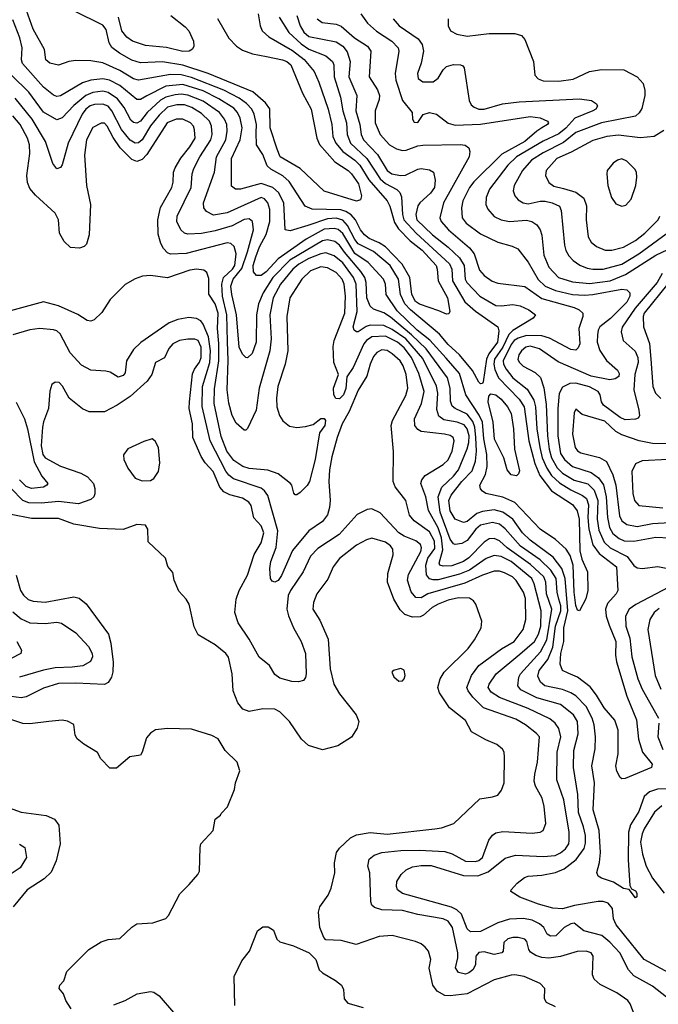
# Model space of a CAD drawing. Extents: x 997026 to 1115308, y 536381 to 619039.
# Tile 432 of 484: x 1098216 to 1101969, y 545422 to 551211. Entities that reach past the tile are written whole.
import ezdxf

# ---------------------------------------------------------------- set-up
doc = ezdxf.new("R2010")
doc.units = 0

msp = doc.modelspace()

# ---------------------------------------------------------------- linework, layer by layer
at = {"layer": '0CON20XD'}
for points in [[(1099740.8, 551225), (1099797.9, 551135), (1099869.6, 551069.6), (1099915, 551037.1), (1100015, 550997.5), (1100055, 550964.4), (1100062.7, 550945), (1100064.8, 550874.8), (1100101.4, 550755), (1100115.2, 550675), (1100135.9, 550605), (1100140.4, 550535), (1100160, 550485), (1100255.5, 550395.5), (1100335.3, 550275.3), (1100365, 550247.2), (1100432.3, 550212.3), (1100450.4, 550195), (1100459, 550169), (1100465.5, 550065), (1100474.2, 550035), (1100546.3, 549956.3), (1100742.7, 549775), (1100755.2, 549745), (1100760.2, 549675), (1100832.7, 549552.7), (1100895, 549496.9), (1101026.4, 549405), (1101032, 549382), (1101024.5, 549315), (1100973.1, 549246.9), (1100958.6, 549215), (1100939.1, 549080.9), (1100935, 549071.2), (1100925, 549070), (1100915, 549079.2), (1100877.6, 549147.6), (1100800.1, 549240.1), (1100735, 549301.6), (1100682.8, 549362.8), (1100513.3, 549505), (1100480, 549540), (1100453.7, 549595), (1100441.7, 549685), (1100392.3, 549765), (1100295, 549848.3), (1100205, 549893.1), (1100185, 549919), (1100141.7, 550001.7), (1100115, 550031.6), (1100075, 550044.6), (1100025, 550039.4), (1099908.7, 550001.3), (1099805, 549969.4), (1099776.7, 549975), (1099768.4, 550135), (1099737.4, 550195), (1099704.5, 550225), (1099635, 550248.1), (1099514.6, 550214.6), (1099484.6, 550214.6), (1099461.2, 550231.2), (1099461.7, 550395), (1099511.3, 550505), (1099523.5, 550575), (1099512.4, 550632.4), (1099496.7, 550665), (1099475, 550689.8), (1099386, 550746), (1099295, 550792.1), (1099175, 550828.9), (1099075, 550820.5), (1098963, 550763), (1098925, 550741.6), (1098905, 550742), (1098805, 550824.4), (1098744.3, 550854.3), (1098705, 550862.4), (1098635, 550854.4), (1098585, 550840), (1098455, 550762.3), (1098435, 550759.2), (1098415, 550766.9), (1098355, 550814), (1098232.5, 550952.5), (1098227.1, 550975), (1098230.2, 551045), (1098216.5, 551105), (1098175, 551210.6)], [(1099617.7, 551245), (1099629.2, 551175), (1099641.8, 551145), (1099679.7, 551109.7), (1099818.8, 551028.8), (1099887.5, 550977.5), (1099946.4, 550906.4), (1099973.9, 550843.9), (1100029.3, 550685), (1100050.3, 550595), (1100056.7, 550525), (1100073.8, 550485), (1100115.9, 550435.9), (1100184.9, 550384.9), (1100215, 550355.2), (1100268.4, 550268.4), (1100375.1, 550145.1), (1100391.9, 550115), (1100418.2, 550018.2), (1100441.7, 549981.7), (1100511.3, 549911.3), (1100580.6, 549855), (1100663, 549765), (1100670.2, 549745), (1100674.6, 549675.4), (1100729.2, 549575), (1100744, 549495), (1100738.3, 549481.7), (1100725, 549479.2), (1100678.5, 549498.5), (1100565, 549539), (1100542.4, 549555), (1100520.3, 549595), (1100507.9, 549695), (1100463.1, 549773.1), (1100366.3, 549876.3), (1100329.4, 549899.4), (1100269.1, 549925), (1100242.4, 549945), (1100219.8, 549975), (1100189.4, 550035), (1100163.2, 550063.2), (1100133.3, 550083.2), (1100103.1, 550093.1), (1099935, 550096.7), (1099894.6, 550115), (1099799.8, 550259.8), (1099762.6, 550292.6), (1099691.2, 550331.2), (1099670.7, 550350.7), (1099645, 550418.1), (1099608.4, 550475), (1099606.2, 550546.2), (1099607.2, 550595), (1099594.3, 550655), (1099580.7, 550685), (1099548.8, 550718.8), (1099505, 550749.3), (1099415.5, 550795.5), (1099225, 550871.8), (1099165, 550887.2), (1099101.3, 550888.7), (1098915, 550854.7), (1098885, 550863.1), (1098805, 550912.5), (1098705, 550956.9), (1098635, 550968.2), (1098545, 550970), (1098505.5, 550964.5), (1098445, 550943.3), (1098393.3, 550955), (1098370, 550975), (1098362.5, 551035), (1098295.7, 551155.7), (1098255.7, 551265.7)], [(1099378, 551218), (1099445, 551102.9), (1099490.6, 551055), (1099525, 551031.8), (1099585, 551010), (1099665.8, 550994.2), (1099760.6, 550975), (1099786.5, 550965), (1099809.6, 550945), (1099878.6, 550778.6), (1099928.2, 550685), (1099963, 550515), (1099977.9, 550477.9), (1100068.2, 550375), (1100145.4, 550325), (1100166, 550305), (1100206.2, 550245), (1100224.5, 550175.5), (1100218.9, 550151.1), (1100195, 550144.5), (1100005, 550202.5), (1099863.6, 550335), (1099746.4, 550405), (1099728.8, 550448.8), (1099688.8, 550575), (1099686.1, 550686.1), (1099661.1, 550721.1), (1099586.2, 550786.1), (1099324.6, 550894.6), (1099175, 550944.3), (1099055, 550962.3), (1098925, 550957.4), (1098875, 550972.6), (1098803, 551013), (1098757.4, 551047.4), (1098742.5, 551075), (1098725, 551153.1), (1098705, 551178.2), (1098535, 551263.6)], [(1099103.5, 551235), (1099188.5, 551168.5), (1099210, 551145), (1099236.9, 551085), (1099240, 551055), (1099232.1, 551037.9), (1099211.2, 551025), (1099175, 551023.3), (1099078, 551048), (1098955, 551058.2), (1098878.1, 551085), (1098845, 551108.8), (1098815.4, 551145), (1098796.9, 551225)], [(1099964.5, 551215), (1099993.9, 551193.9), (1100075, 551183.8), (1100105, 551173.6), (1100183.1, 551103.1), (1100260.5, 551055), (1100279.6, 551025), (1100274, 550936), (1100270, 550875), (1100318.8, 550798.8), (1100329.6, 550765), (1100327.7, 550742.3), (1100305.4, 550675), (1100305.6, 550604.4), (1100335.3, 550535.3), (1100388.5, 550475), (1100430.6, 550450.6), (1100465, 550442.5), (1100486.4, 550443.6), (1100555, 550468.5), (1100585, 550473.2), (1100807, 550477), (1100833.2, 550473.2), (1100855, 550457.5), (1100860.8, 550435), (1100857.8, 550405), (1100705.9, 550135), (1100685.3, 550045), (1100693.3, 550025), (1100735.6, 549975.6), (1100860.1, 549870.1), (1100887.8, 549835), (1100917.5, 549737.5), (1100945, 549707.1), (1100992.9, 549672.9), (1101025, 549662.7), (1101185, 549642.4), (1101285, 549572.6), (1101475, 549519.1), (1101504.8, 549504.8), (1101524.6, 549485), (1101525.3, 549465), (1101502.1, 549395), (1101507.8, 549305), (1101498.9, 549281.1), (1101485, 549268.8), (1101455, 549270.9), (1101329.3, 549339.3), (1101285, 549352.3), (1101195, 549353.2), (1101145, 549338), (1101122.7, 549325), (1101105, 549302), (1101058.2, 549205), (1101060.2, 549185), (1101075, 549156.7), (1101115, 549104.8), (1101199, 549039), (1101236.6, 548975), (1101247, 548935), (1101254.8, 548805.2), (1101271.9, 548695), (1101287.4, 548635), (1101313.4, 548573.4), (1101342, 548532), (1101388.7, 548488.7), (1101455, 548446.6), (1101523.7, 548413.7), (1101546.2, 548395), (1101558.5, 548358.5), (1101555.7, 548284.3), (1101561.1, 548215), (1101584.4, 548124.4), (1101621.9, 548071.9), (1101722.7, 547995), (1101731.9, 547855), (1101721.1, 547835), (1101671, 547779), (1101658.1, 547745), (1101662.6, 547705), (1101681, 547651), (1101719, 547555), (1101716.7, 547475), (1101722.8, 547435), (1101784.8, 547234.8), (1101841.1, 547095), (1101852, 546982), (1101876.9, 546905), (1101932, 546835), (1101928.8, 546815), (1101775, 546750), (1101755, 546748.8), (1101745.8, 546755.8), (1101725, 546792.5), (1101720, 546825), (1101733.1, 546895), (1101733.1, 547035), (1101713, 547093), (1101650.3, 547165), (1101605, 547240.8), (1101568.3, 547288.3), (1101494.8, 547344.8), (1101438.5, 547368.5), (1101405, 547385.7), (1101392.6, 547422.6), (1101397.1, 547485), (1101413.8, 547555), (1101414.2, 547635), (1101437.8, 547735), (1101422.3, 547925), (1101401.4, 547985), (1101350.3, 548050.3), (1101215, 548151.9), (1101170.9, 548195), (1101114, 548274), (1101055, 548316), (1101005, 548328.9), (1100935, 548319.4), (1100902.8, 548307.2), (1100845, 548261.4), (1100825, 548255.3), (1100775, 548273.8), (1100745, 548324.4), (1100737.5, 548385), (1100751, 548415), (1100815, 548496.2), (1100875, 548558.9), (1100894, 548615), (1100899.6, 548675), (1100897.1, 548755), (1100890.1, 548815), (1100879.2, 548849.2), (1100845, 548892.4), (1100775, 548924.2), (1100758.3, 548938.3), (1100748.2, 548968.2), (1100746.7, 549045), (1100729.5, 549105), (1100603.8, 549275), (1100518.4, 549358.4), (1100395, 549462.1), (1100355, 549488.3), (1100295, 549509.4), (1100275, 549526.1), (1100255.7, 549575.7), (1100252.2, 549665), (1100243.5, 549695), (1100220.7, 549730.7), (1100124, 549845), (1100095, 549885.7), (1100067.5, 549907.5), (1100025, 549915.6), (1099995, 549910.2), (1099803.8, 549796.2), (1099702.7, 549695), (1099646, 549605), (1099620.2, 549539.8), (1099608.4, 549475), (1099606.6, 549315), (1099581.7, 549248.3), (1099555, 549222.2), (1099545, 549224.4), (1099525.2, 549245.2), (1099505.5, 549285.5), (1099490.3, 549475), (1099463.1, 549595), (1099457.8, 549645), (1099469.7, 549685), (1099522.4, 549747.6), (1099555, 549846.5), (1099589.7, 549975), (1099583.4, 550023.4), (1099565, 550039.6), (1099535, 550035.3), (1099465, 549999.8), (1099365, 549969.8), (1099285, 549953.3), (1099205, 549949.3), (1099185, 549955.4), (1099162.1, 549975), (1099140.3, 550025), (1099141.9, 550055), (1099224.2, 550225), (1099230.5, 550305), (1099238.9, 550335), (1099275.3, 550405), (1099339.6, 550505), (1099346.2, 550536.2), (1099343.4, 550585), (1099330.5, 550615), (1099285, 550660), (1099228.2, 550695), (1099185, 550709.8), (1099139.5, 550710.5), (1099085, 550696.2), (1099035, 550648.6)], [(1099844.8, 551235), (1099864, 551175), (1099885, 551138.1), (1099915, 551112.1), (1100075, 551080), (1100114.5, 551054.5), (1100141, 551021), (1100158.4, 550965), (1100151, 550875), (1100197.1, 550765), (1100191.9, 550675), (1100214.8, 550595), (1100223.4, 550535), (1100236.2, 550505), (1100318.8, 550418.8), (1100374.7, 550325), (1100403.6, 550305), (1100454.2, 550294.2), (1100484.1, 550295.9), (1100555, 550331.8), (1100575, 550335.3), (1100625, 550328.8), (1100646.9, 550315), (1100658.2, 550268.2), (1100653.1, 550225), (1100629.9, 550190.1), (1100567.7, 550135), (1100555, 550116.7), (1100544.3, 550065), (1100550.7, 550035), (1100641.9, 549945), (1100733.9, 549873.9), (1100800.7, 549810.7), (1100827.6, 549765), (1100834.7, 549685.2), (1100842.9, 549665), (1100920, 549585), (1101015, 549531.2), (1101045, 549528.6), (1101115, 549536.7), (1101158.1, 549528.1), (1101207.5, 549505), (1101246.7, 549475), (1101234.3, 549455.7), (1101115, 549383.4), (1101090.2, 549359.8), (1101054.7, 549284.7), (1101006.8, 549215), (1101001.9, 549185), (1101007.9, 549155), (1101029.8, 549105), (1101150.4, 548980.4), (1101180.8, 548935), (1101207.3, 548735), (1101242.5, 548602.5), (1101271.8, 548531.8), (1101341.9, 548441.9), (1101465, 548360.6), (1101493.1, 548323.1), (1101503.4, 548275), (1101507.6, 548087.6), (1101519.2, 548039.2), (1101552.9, 547965), (1101555.6, 547855), (1101543, 547807), (1101505, 547736.2), (1101495, 547738.8), (1101485, 547766.7), (1101474.5, 547845.5), (1101468.8, 548005), (1101451.5, 548061.5), (1101428.2, 548098.2), (1101365.2, 548155.2), (1101273.8, 548215), (1101125, 548371.9), (1101055, 548403.8), (1100955.9, 548425.9), (1100935, 548438.1), (1100923.3, 548453.3), (1100920, 548475), (1100953.6, 548536.4), (1100963.1, 548585), (1100961.5, 548655), (1100943.6, 548746.4), (1100936.3, 548845), (1100916.8, 548885), (1100837.8, 549005), (1100800.1, 549130.1), (1100721.6, 549221.6)], [(1100221.5, 551245), (1100259.3, 551189.3), (1100312.4, 551142.4), (1100403.2, 551085), (1100440.4, 551045), (1100444.6, 551025), (1100422.7, 550895), (1100425.9, 550855), (1100466.4, 550735), (1100523.3, 550665), (1100523.8, 550625), (1100535, 550608.8), (1100555, 550606.2), (1100587.5, 550652.5), (1100625, 550665.8), (1100665.4, 550655.4), (1100735, 550602.7), (1100775, 550590.6), (1100925, 550596.1), (1101215, 550642.4), (1101275, 550634), (1101317.5, 550615), (1101323.1, 550605), (1101318.1, 550595), (1101285, 550574.2), (1101254.5, 550555.5), (1101184.7, 550495), (1101050.2, 550419.8), (1100885, 550257.5), (1100860.3, 550225), (1100820.5, 550145), (1100811.8, 550105), (1100816, 550045), (1100839.6, 550015), (1100925, 549951.3), (1101025, 549902.1), (1101110.2, 549880.2), (1101142.8, 549862.8), (1101205, 549785.6), (1101262.5, 549682.5), (1101304.6, 549644.6), (1101365, 549619), (1101465, 549595.9), (1101535, 549591), (1101585.2, 549594.8), (1101755, 549626.7), (1101785, 549622), (1101801.1, 549605), (1101801.1, 549585), (1101785, 549550.6), (1101688.8, 549455), (1101626.2, 549405), (1101615.3, 549385), (1101611.2, 549358.8), (1101609.2, 549315), (1101625.6, 549265.6), (1101665, 549206.7), (1101729.8, 549149.8), (1101739.4, 549130.6), (1101737.3, 549112.7), (1101715, 549098.9), (1101685, 549094.3), (1101575, 549115.2), (1101380.3, 549200.3), (1101270.6, 549275), (1101215, 549290.8), (1101190, 549285), (1101165.4, 549265), (1101149.3, 549240.7), (1101144, 549214), (1101152.9, 549195), (1101175, 549174), (1101245.9, 549135.9), (1101276.6, 549106.6), (1101296.8, 549046.8), (1101309.5, 548949.5), (1101317.1, 548765), (1101327.8, 548685), (1101341.8, 548635), (1101375, 548576.2), (1101405, 548545.2), (1101475, 548504.2), (1101555, 548482), (1101592.3, 548445), (1101613.1, 548385), (1101610.1, 548275), (1101619.3, 548209.3), (1101649.9, 548139.9), (1101685.9, 548105.9), (1101785.7, 548055.7), (1101825, 548002.8), (1101845, 547987.6), (1101875, 547985.2), (1101966, 547996), (1102065, 547977.3)], [(1100410.5, 551215), (1100446.7, 551175), (1100557.6, 551097.6), (1100582.1, 551065), (1100588.8, 551025), (1100574.7, 550955.3), (1100553.9, 550895), (1100557.5, 550865), (1100585, 550845.4), (1100645, 550846.3), (1100675, 550867.3), (1100704.8, 550915.2), (1100725, 550934.7), (1100765, 550947.5), (1100805.6, 550945.6), (1100819.7, 550939.7), (1100827.5, 550927.5), (1100857.5, 550735), (1100869.7, 550709.7), (1100886.4, 550696.4), (1100915, 550684.6), (1100945, 550684.7), (1101054.1, 550715.9), (1101151.7, 550728.3), (1101505.3, 550745.3), (1101576.7, 550735), (1101605.7, 550715.7), (1101611.7, 550701.7), (1101602.5, 550685), (1101584.3, 550675), (1101478.3, 550631.7), (1101425, 550572.8), (1101385, 550540.5), (1101292.9, 550497.1), (1101135.8, 550405), (1101085.4, 550354.6), (1100976, 550215), (1100957.3, 550165), (1100954.6, 550125), (1100967, 550097), (1101005, 550053.3), (1101045, 550033.9), (1101095, 550025.3), (1101195, 550031.4), (1101224.8, 550024.8), (1101255.6, 550005), (1101275.3, 549975), (1101283.7, 549943.7), (1101295.7, 549825.7), (1101325.9, 549755), (1101382.5, 549695), (1101465, 549669), (1101565, 549659.5), (1101686.5, 549675), (1101777, 549713), (1101955, 549826.9), (1102025, 549859.2)], [(1100733.1, 551215), (1100734.5, 551174.5), (1100748, 551145), (1100785, 551125.5), (1100845, 551114.6), (1100975, 551130.5), (1101125, 551130), (1101165, 551118), (1101184.4, 551094.4), (1101235.6, 550965.6), (1101242.5, 550885), (1101262.6, 550862.6), (1101291.5, 550851.5), (1101385, 550848.9), (1101469.5, 550860.5), (1101564.6, 550905.4), (1101635, 550918.5), (1101766.1, 550916.1), (1101844, 550875), (1101880, 550835), (1101890.5, 550795), (1101890, 550765), (1101871.5, 550688.5), (1101857, 550663), (1101835, 550644.4), (1101634.8, 550605.2), (1101485, 550548), (1101411.7, 550488.3), (1101292, 550428), (1101224.6, 550385), (1101171.8, 550325), (1101121.2, 550235), (1101116.5, 550205), (1101125, 550176), (1101145, 550151.9), (1101175, 550133.1), (1101205, 550127.3), (1101275, 550143.1), (1101305, 550143.6), (1101346, 550135), (1101388.6, 550115), (1101398.6, 550088.6), (1101417.1, 549885), (1101425, 549854), (1101442.6, 549822.6), (1101467.8, 549795), (1101508.2, 549768.2), (1101550.1, 549750.1), (1101585, 549743.4), (1101645, 549743.9), (1101755, 549774), (1101853.7, 549835), (1102045, 549974.2)], [(1100721.6, 549221.6), (1100626.7, 549326.7), (1100551.6, 549385), (1100435, 549499.6), (1100369.2, 549595), (1100365, 549656.7), (1100354.6, 549685), (1100263, 549783), (1100185, 549835.9), (1100115, 549953.5), (1100087.5, 549977.4), (1100065, 549983.3), (1100005, 549978.9), (1099898.8, 549921.2), (1099735.9, 549804.1), (1099665, 549729.3), (1099635, 549706.5), (1099607, 549707), (1099589.3, 549729.3), (1099588.8, 549765), (1099603.4, 549816.6), (1099625, 549875.4), (1099665, 549948.2), (1099685.5, 550025), (1099686.8, 550095), (1099675.2, 550135), (1099655, 550158.3), (1099635, 550164.8), (1099435, 550075.7), (1099355, 550060.8), (1099313.1, 550083.1), (1099297.8, 550105), (1099296.9, 550135), (1099360, 550315), (1099373, 550405), (1099426.9, 550505), (1099434.8, 550555), (1099433.5, 550595), (1099420, 550625), (1099389.7, 550665), (1099295, 550731), (1099205, 550766.3), (1099165, 550772.5), (1099129.6, 550769.6), (1099075, 550756.1), (1099043.2, 550736.8), (1098964.9, 550665.1), (1098925, 550614.7), (1098905, 550601.8), (1098885, 550605.4), (1098870, 550620), (1098830.4, 550695), (1098790.8, 550745), (1098735, 550783.3), (1098705, 550790.5), (1098645, 550782), (1098604.6, 550765.4), (1098533.6, 550706.4), (1098465, 550634.6), (1098435, 550621.3), (1098355, 550668), (1098270, 550785), (1098167.6, 550885)], [(1099035, 550648.6), (1098984, 550586), (1098935, 550504.7), (1098915, 550486.7), (1098895, 550484.3), (1098865, 550502.7), (1098814, 550565), (1098757.7, 550675), (1098735, 550701.6), (1098705, 550714), (1098655, 550712), (1098631.1, 550705), (1098604.8, 550685), (1098583.6, 550655), (1098500.8, 550485), (1098465, 550356.7), (1098455, 550341.2), (1098435, 550334), (1098411.4, 550365), (1098368.5, 550495), (1098289.8, 550625), (1098188.5, 550748.5)], [(1100828.4, 548828.4), (1100787.5, 548845), (1100708.4, 548858.4), (1100680.1, 548880.1), (1100668.3, 548918.3), (1100674, 549015), (1100665.7, 549055.7), (1100585, 549218.9), (1100485, 549334.9), (1100405, 549390.1), (1100355, 549413.1), (1100274.8, 549415.2), (1100252.8, 549407.2), (1100205, 549375.3), (1100194.8, 549374.8), (1100181.1, 549385), (1100175.8, 549405), (1100199, 549495), (1100193.5, 549655), (1100178.2, 549695), (1100115, 549780.7), (1100065, 549823.2), (1100015, 549839.8), (1099985, 549834.8), (1099915, 549807.1), (1099855.9, 549774.1), (1099821.9, 549745), (1099748.7, 549655), (1099705.6, 549575), (1099686.1, 549475), (1099693.1, 549335), (1099686.1, 549265), (1099623.8, 549045), (1099605.3, 548914.7), (1099555, 548807.5), (1099545, 548797.5), (1099535, 548797.5), (1099488.7, 548838.7), (1099465, 548884), (1099445, 548956.2), (1099434.8, 549035), (1099442, 549208), (1099438.2, 549318.2), (1099432.6, 549475), (1099407.7, 549585), (1099403.4, 549655), (1099414.5, 549695.5), (1099467.6, 549745), (1099480.4, 549765), (1099487.7, 549835), (1099476.8, 549876.8), (1099457.1, 549895), (1099435, 549898.2), (1099195, 549836.6), (1099102.8, 549832.8), (1099085, 549840), (1099061.5, 549865), (1099045.5, 549895), (1099029.5, 549949.5), (1099028.2, 550035), (1099042.6, 550107.4), (1099110.4, 550225), (1099118, 550255), (1099120.3, 550315), (1099129.2, 550340.8), (1099163.5, 550396.5), (1099216.5, 550463.5), (1099246.5, 550515), (1099244.1, 550564.1), (1099236.8, 550585), (1099219.6, 550605), (1099175, 550625.8), (1099135, 550626.7), (1099083.4, 550605), (1098962.3, 550417.7), (1098935, 550388.8), (1098905, 550377.1), (1098875, 550387.9), (1098807, 550457), (1098765, 550517.5), (1098730.5, 550585), (1098715, 550601.8), (1098695, 550603.1), (1098645, 550577.5), (1098608.4, 550505), (1098596.7, 550415), (1098609.1, 550235), (1098631.8, 550125), (1098623.6, 549945), (1098608.7, 549891.3), (1098595, 549877.5), (1098567.5, 549867.5), (1098515, 549871.9), (1098477.6, 549907.6), (1098450.9, 549955), (1098443.8, 550035), (1098425, 550072.9), (1098308.9, 550178.9), (1098275, 550219.2), (1098262.7, 550252.7), (1098258.4, 550295), (1098275.2, 550424.8), (1098273.4, 550475), (1098262.5, 550515), (1098219.3, 550595), (1098175.1, 550645.1)], [(1102000.5, 550559.5), (1101945.3, 550524.7), (1101862.9, 550517.1), (1101735, 550531.2), (1101666.2, 550525), (1101585, 550501.4), (1101457.7, 550432.3), (1101372.9, 550395), (1101309.2, 550325), (1101305.5, 550295), (1101325, 550254.4), (1101355, 550232.7), (1101411.9, 550218.1), (1101485, 550197.5), (1101532, 550162), (1101546.5, 550116.5), (1101544.6, 550035), (1101556.9, 549935), (1101575, 549903.1), (1101605, 549876.5), (1101656, 549856), (1101695, 549856), (1101765, 549873.5), (1101835, 549912.9), (1101890, 549955), (1101968.2, 550035), (1101978.5, 550055)], [(1101755, 550114.4), (1101778.9, 550121.1), (1101808.6, 550155), (1101837.1, 550235), (1101842.5, 550285), (1101840.8, 550315), (1101831.3, 550331.3), (1101785, 550378.6), (1101755, 550391.9), (1101730, 550385), (1101703.4, 550366.6), (1101669.2, 550325), (1101665.7, 550305), (1101672.2, 550235), (1101693.1, 550165), (1101718.9, 550128.9), (1101755, 550114.4)], [(1100560.9, 549130.9), (1100519.4, 549225), (1100475, 549281.2), (1100437, 549315), (1100365, 549350.6), (1100285, 549345.5), (1100255, 549325.2), (1100239.2, 549305), (1100175, 549165.8), (1100138.3, 549111.7), (1100132.6, 549042.6), (1100118.9, 549005), (1100095, 548981.5), (1100073.3, 548983.3), (1100062.8, 549005), (1100061, 549045), (1100090, 549125), (1100062.5, 549195), (1100058.9, 549288.9), (1100065, 549325.7), (1100127.6, 549485), (1100130.2, 549585), (1100123, 549655), (1100110.5, 549685), (1100075, 549724.7), (1100025, 549752.4), (1099985, 549757.3), (1099924.5, 549735), (1099875, 549684.6), (1099803.4, 549575), (1099786.7, 549465), (1099792.2, 549265), (1099775.5, 549185.5), (1099734, 549055), (1099725.3, 548985), (1099726.8, 548935), (1099743, 548883), (1099762.2, 548852.2), (1099801.9, 548821.9), (1099845, 548812.7), (1099895, 548819.2), (1099939.8, 548830.2), (1099985, 548865.4), (1100005, 548865.6), (1100012.5, 548855), (1100009.6, 548825), (1099978, 548782), (1099952.7, 548625), (1099918.5, 548495), (1099905, 548472), (1099865, 548431.2), (1099845, 548416.7), (1099835, 548417.5), (1099826.4, 548426.4), (1099816, 548475), (1099808, 548485), (1099735, 548540), (1099675, 548562.9), (1099565, 548573.2), (1099528.1, 548585), (1099475, 548620.3), (1099434.1, 548675), (1099400.9, 548760.9), (1099358.3, 548955), (1099361.5, 549041.5), (1099386.4, 549205), (1099386.6, 549306.6), (1099378, 549395), (1099383.1, 549485), (1099365, 549540.4), (1099327.5, 549597.5), (1099328.3, 549688.3), (1099316.2, 549725), (1099298.9, 549738.9), (1099255, 549743.6), (1099215, 549738.5), (1099085, 549692.2), (1098985, 549707.5), (1098937, 549703), (1098895, 549688), (1098835, 549654), (1098748, 549565), (1098699.7, 549490.3), (1098654.1, 549445.9), (1098635, 549438.8), (1098612.3, 549442.3), (1098558, 549478), (1098445, 549528.1), (1098355, 549552.5), (1098161.5, 549498.5)], [(1101991.1, 549718.9), (1101961.9, 549665), (1101833.3, 549515), (1101756.5, 549403.5), (1101750.4, 549375), (1101762.5, 549325), (1101832.9, 549262.9), (1101849.3, 549225), (1101850.9, 549195), (1101831.6, 549125), (1101824.8, 549035), (1101855.5, 548915), (1101857.5, 548882.5), (1101851.2, 548868.8), (1101835, 548861.4), (1101775, 548859.1), (1101745, 548871.6), (1101647.1, 548945), (1101634.6, 548965), (1101626.9, 549005), (1101615.4, 549025), (1101565, 549052.5), (1101485, 549073.7), (1101448.7, 549071.3), (1101405, 549049.6), (1101386.5, 549013.5), (1101378.7, 548925), (1101377.8, 548765), (1101395, 548660), (1101417.9, 548625), (1101465, 548583.5), (1101575, 548549), (1101617.7, 548517.7), (1101646.7, 548476.7), (1101662.9, 548405), (1101670.3, 548285), (1101682.5, 548225), (1101700.9, 548190.9), (1101739.9, 548159.9), (1101768, 548148), (1101825, 548145.6), (1101955, 548169.4), (1102034.8, 548164.8)], [(1102025, 549658.1), (1101886.3, 549485), (1101880.8, 549465), (1101881.2, 549405), (1101917.7, 549307.7), (1101925.7, 549214.3)], [(1102045, 545443.1), (1101935, 545530), (1101825, 545589.7), (1101792.9, 545625), (1101743.2, 545725), (1101685, 545786.9), (1101636.4, 545826.4), (1101530.8, 545855), (1101475, 545900), (1101455, 545896.5), (1101416.7, 545875), (1101367.5, 545825), (1101335, 545822.5), (1101316.2, 545835), (1101295.8, 545875), (1101270.6, 545895), (1101226.8, 545916.8), (1101177, 545927), (1101095, 545923.8), (1101025, 545901.9), (1100925, 545850), (1100865, 545849.5), (1100845, 545867.1), (1100811.9, 545951.9), (1100785, 545978.1), (1100753, 545993), (1100465, 546074.1), (1100437.1, 546095), (1100430, 546115), (1100432.5, 546145), (1100457.1, 546185), (1100486.9, 546213.1), (1100525, 546230.4), (1100575, 546238.9), (1100635, 546238.1), (1100825, 546180.2), (1100908.3, 546178.3), (1100968.9, 546201.1), (1101068.1, 546281.9), (1101130.2, 546299.8), (1101295, 546291.8), (1101363.2, 546296.8), (1101395, 546312.2), (1101423.8, 546336.2), (1101442.9, 546365), (1101445.8, 546385), (1101444.7, 546435), (1101413.5, 546625), (1101372, 546742), (1101374.3, 546905.7), (1101395.3, 546995), (1101383.8, 547043.8), (1101362.9, 547075), (1101331.6, 547101.6), (1101205, 547161.4), (1101035, 547225.3), (1100987.5, 547257.5), (1100968.8, 547285), (1100974.6, 547305), (1101016.2, 547365), (1101155, 547480), (1101242, 547555), (1101265, 547597.5), (1101279.2, 547645), (1101281.1, 547735), (1101239.5, 547895), (1101224.8, 547925), (1101105, 548025.9), (1101045, 548054.1), (1101005, 548061.2), (1100957.7, 548042.3), (1100859.4, 547975), (1100801, 547951), (1100675, 547918), (1100645, 547916.9), (1100625, 547923.2), (1100607.4, 547947.4), (1100602.2, 548005), (1100615.3, 548044.7), (1100655, 548102.5), (1100654.3, 548145), (1100625, 548200.8), (1100533.5, 548265), (1100507.3, 548297.3), (1100485.5, 548385), (1100423.3, 548465), (1100411.1, 548495), (1100413, 548673), (1100399.5, 548825), (1100407.5, 548855), (1100485, 549001.4), (1100496.8, 549045), (1100487.3, 549125), (1100470.5, 549175), (1100451.8, 549205), (1100405, 549246.7), (1100375, 549266.7), (1100345, 549270.8), (1100315.3, 549254.7), (1100295, 549231.4), (1100275.3, 549185), (1100256.6, 549115), (1100205, 549032.5), (1100152, 548908), (1100110.6, 548835), (1100081.2, 548755), (1100051.2, 548641.2), (1100035.9, 548565), (1100033.3, 548495), (1100040, 548385), (1100036.8, 548343.2), (1100025, 548299.2), (1099995, 548260.4), (1099914.5, 548205.5), (1099819.5, 548090.5), (1099755, 547943.1), (1099735, 547914.6), (1099715, 547904.5), (1099700.4, 547910.4), (1099690.5, 547925), (1099685.3, 547985), (1099691.6, 548025), (1099722.5, 548107.5), (1099732.8, 548205), (1099674.3, 548414.3), (1099655, 548441.8), (1099635, 548455.8), (1099472, 548512), (1099445, 548532.6), (1099427, 548557), (1099335.6, 548735), (1099287.7, 548937.7), (1099290.2, 549055), (1099333, 549195), (1099337.4, 549265), (1099325.6, 549345.6), (1099295, 549420.6), (1099280.8, 549440.8), (1099255, 549454.5), (1099210.7, 549459.3), (1099145, 549449.2), (1099095, 549428), (1098927.4, 549312.6), (1098885, 549271.9), (1098844.6, 549205.4), (1098835.6, 549135), (1098825, 549120), (1098795, 549110), (1098748.2, 549138.2), (1098722.5, 549145), (1098635, 549150), (1098579.9, 549179.9), (1098512.1, 549252.1), (1098453.9, 549363.9), (1098435, 549381.2), (1098415, 549388.2), (1098335, 549396), (1098275, 549387.9), (1098175, 549358.5)], [(1101842, 545325), (1101804.3, 545425), (1101790, 545445), (1101725, 545490.6), (1101628.3, 545538.3), (1101591.2, 545571.2), (1101582, 545595), (1101586.5, 545705), (1101574.3, 545725), (1101545, 545734.6), (1101492.1, 545732.1), (1101395, 545703.8), (1101325, 545694.7), (1101285, 545697.2), (1101249.2, 545709.2), (1101218.3, 545728.3), (1101208.1, 545745), (1101197.3, 545792.7), (1101185, 545805.5), (1101145, 545815.4), (1101115, 545816.2), (1101085, 545806.5), (1101062, 545785), (1101058, 545735), (1101048.8, 545725), (1101005, 545715.6), (1100945, 545730), (1100915, 545726.8), (1100897.3, 545705), (1100895.4, 545655), (1100879.1, 545625), (1100855, 545606.7), (1100835, 545600), (1100795, 545609.5), (1100776.4, 545636.4), (1100790.9, 545695), (1100791.6, 545725), (1100760.4, 545875), (1100735, 545911.2), (1100704, 545925), (1100555, 545950.8), (1100465, 545974.7), (1100345, 545978.8), (1100301.9, 545991.9), (1100285.5, 546005.5), (1100280, 546025), (1100274.6, 546194.6), (1100262.5, 546235), (1100268.9, 546275), (1100300, 546300), (1100344.1, 546315.9), (1100455, 546326), (1100565, 546329.3), (1100715, 546320.8), (1100757.6, 546307.6), (1100835, 546264.8), (1100895, 546262.6), (1100915, 546267.8), (1100935.3, 546285), (1100972.8, 546387.2), (1100993.8, 546416.2), (1101015, 546430.8), (1101055, 546438.9), (1101228, 546428), (1101275, 546434.5), (1101291.4, 546445), (1101308.2, 546485), (1101298.8, 546585), (1101285.5, 546635), (1101246.4, 546705), (1101240.4, 546735), (1101242.9, 546775), (1101260, 546845), (1101270, 546995), (1101253.1, 547015), (1101188.5, 547065), (1101131.3, 547098.7), (1100941.8, 547165), (1100878.3, 547228.3), (1100850.9, 547265), (1100843.3, 547285), (1100871.3, 547355), (1100914.8, 547415.2), (1101047.5, 547512.5), (1101121.2, 547555), (1101175, 547625.8), (1101190, 547685), (1101187.7, 547807.7), (1101176.7, 547845), (1101134.5, 547914.5), (1101111.2, 547935), (1101065, 547959.7), (1101035, 547969.7), (1101005, 547969.7), (1100935, 547946), (1100831.4, 547898.6), (1100615.4, 547834.6), (1100575, 547811.1), (1100545, 547813.4), (1100517.5, 547847.5), (1100495.3, 547915), (1100501.5, 547948.5), (1100572.6, 548085), (1100577.2, 548105), (1100572.2, 548125), (1100545, 548146.7), (1100475, 548175.2), (1100444.3, 548194.3), (1100335, 548311.1), (1100285, 548334.4), (1100258.3, 548331.7), (1100198.3, 548301.7), (1100093.8, 548185), (1099968.3, 548101.7), (1099925, 548056.9), (1099882.7, 547965), (1099807.1, 547855), (1099794.2, 547825), (1099785.3, 547745), (1099795, 547705.8), (1099825.8, 547635.8), (1099870, 547555), (1099895.7, 547485), (1099899.2, 547365), (1099895.8, 547344.2), (1099883.6, 547326.4), (1099855, 547318.8), (1099815, 547320.8), (1099745, 547340.6), (1099715, 547360.8), (1099683.7, 547413.7), (1099623.4, 547463.4), (1099565, 547570), (1099499.2, 547665), (1099479.6, 547725), (1099488.2, 547805), (1099505.4, 547855), (1099555.3, 547945), (1099594.2, 548065.8), (1099635, 548135.8), (1099650, 548195), (1099635, 548234.5), (1099591.9, 548281.9), (1099576.7, 548355), (1099563.1, 548375), (1099525, 548397.3), (1099451.8, 548418.2), (1099415.7, 548435.7), (1099391.7, 548461.7), (1099352.3, 548555), (1099305.6, 548605.6), (1099282.2, 548642.2), (1099233.8, 548755), (1099231, 548835), (1099212.6, 548925), (1099213.9, 548963.9), (1099231.6, 549128.4), (1099243.3, 549156.7), (1099273.4, 549196.6), (1099282.4, 549225), (1099282.4, 549285), (1099265, 549323.9), (1099245, 549333.6), (1099205, 549333.2), (1099155, 549324.1), (1099115.3, 549304.7), (1099092.8, 549277.2), (1099066.6, 549223.4), (1099014.2, 549195), (1098993.1, 549125), (1098965.2, 549084.8), (1098865.6, 548995), (1098789.4, 548945), (1098715, 548905.4), (1098625, 548905.4), (1098585, 548923.8), (1098506.3, 548986.3), (1098467.3, 549057.3), (1098447.9, 549077.9), (1098425, 549080.6), (1098405, 549065.8), (1098392.5, 549027.5), (1098385.3, 548924.7), (1098355, 548846), (1098349.2, 548815), (1098342.3, 548705), (1098351.2, 548655), (1098366.2, 548635), (1098455, 548586.2), (1098575, 548544.1), (1098615, 548523.8), (1098649.6, 548485), (1098658.2, 548455), (1098657.4, 548422.6), (1098651.4, 548405), (1098635, 548390), (1098562.5, 548365), (1098445, 548378.8), (1098345, 548368.5), (1098270.5, 548370.5), (1098234.6, 548384.6), (1098165, 548454.1)], [(1101925.7, 549214.3), (1101936.9, 549055), (1101952.1, 549015), (1101983.5, 548983.5)], [(1102035, 545605.6), (1101886.3, 545686.3), (1101720.4, 545890.4), (1101706.3, 545925), (1101699.4, 545985), (1101675, 546016.5), (1101645, 546026.7), (1101615, 546027.5), (1101477.1, 546002.9), (1101405, 545984.3), (1101348.2, 545988.2), (1101265, 546010.6), (1101155, 546052.7), (1101103.3, 546085), (1101103.8, 546095), (1101139.2, 546135), (1101182.7, 546167.3), (1101205, 546175.4), (1101285, 546182), (1101365, 546197.3), (1101415, 546218.6), (1101486.9, 546273.1), (1101532.5, 546337.5), (1101541.1, 546368.9), (1101540.4, 546415), (1101529.6, 546465), (1101499.4, 546549.4), (1101495.7, 546655), (1101470, 546815), (1101471.9, 546915), (1101497.1, 547012.9), (1101493.8, 547085), (1101470, 547125), (1101395, 547184.2), (1101254.9, 547224.9), (1101161.7, 547271.7), (1101142.7, 547295), (1101149.2, 547345), (1101158.9, 547365), (1101277.6, 547495), (1101314.3, 547565.7), (1101343, 547745), (1101312.8, 547835), (1101308.4, 547905), (1101295.9, 547935), (1101217.2, 548007.2), (1101081.2, 548105), (1101035, 548147.6), (1101005, 548161.6), (1100975, 548158.2), (1100945, 548140), (1100855, 548046.7), (1100823.6, 548025), (1100755, 547999.4), (1100705, 547997.6), (1100685.7, 548005), (1100680.4, 548015), (1100702.4, 548095), (1100693.9, 548165), (1100675, 548222.7), (1100619.3, 548325), (1100602.2, 548405), (1100572.5, 548485), (1100578.8, 548505), (1100599.7, 548530.3), (1100705, 548595.5), (1100735, 548623.5), (1100758.4, 548675), (1100770, 548735), (1100762.5, 548755), (1100745, 548766.3), (1100713.3, 548775), (1100575, 548790), (1100555, 548801.5), (1100537.6, 548825), (1100536.3, 548865), (1100577.2, 548955), (1100593.5, 549025), (1100560.9, 549130.9)], [(1101135, 548530), (1101105, 548536), (1101080.8, 548565), (1101060.8, 548635), (1101005.8, 548745), (1100999.3, 548845), (1100969.6, 548965), (1100972.5, 548997.5), (1100985, 549012), (1101015, 549005.4), (1101045, 548980.8), (1101082.5, 548935), (1101103.8, 548895), (1101118.6, 548805), (1101123.3, 548685), (1101152.3, 548557.7), (1101148.3, 548541.7), (1101135, 548530)], [(1098195, 548961.9), (1098243.8, 548865), (1098261.8, 548805), (1098301.3, 548611.3), (1098346.3, 548526.3), (1098380.6, 548485), (1098375.7, 548475), (1098355, 548462.9), (1098285, 548455.2), (1098255, 548467.1), (1098215.1, 548505.1)], [(1102015, 548717.7), (1101935, 548719), (1101855.8, 548735), (1101755, 548769.5), (1101720.3, 548790.3), (1101655, 548851), (1101520.7, 548890.7), (1101485, 548921.2), (1101475, 548900), (1101463.8, 548775), (1101480.4, 548695), (1101495, 548675.5), (1101513.8, 548663.8), (1101622.5, 548637.5), (1101663.7, 548613.7), (1101702.2, 548535), (1101720, 548475), (1101740.8, 548295), (1101755.3, 548265), (1101785, 548244), (1101845, 548231.1), (1101935, 548249.2), (1102105, 548259.5)], [(1102316.9, 546693.1), (1101963.7, 546686.3), (1101917.9, 546672.1), (1101885.9, 546644.1), (1101853.8, 546555), (1101805, 546478.5), (1101794.2, 546435), (1101792.7, 546272.7), (1101801.2, 546121.2), (1101811.7, 546101.7), (1101835, 546090), (1101843.3, 546075), (1101842.5, 546055), (1101835, 546047.5), (1101798.3, 546098.3), (1101765, 546104), (1101705, 546140.6), (1101634.5, 546164.5), (1101615, 546176.7), (1101607.7, 546197.7), (1101623.3, 546256.7), (1101629.7, 546315), (1101621, 546445), (1101586.2, 546565), (1101593.9, 546725), (1101577.5, 546825), (1101598.4, 546925), (1101599.7, 546995), (1101591.7, 547065), (1101580.8, 547105), (1101544.1, 547174.1), (1101483.8, 547235), (1101455, 547253.6), (1101405, 547273), (1101303.1, 547295), (1101276.9, 547316.9), (1101261.3, 547351.3), (1101269.4, 547385), (1101320.7, 547449.3), (1101348.9, 547521.1), (1101365.5, 547645), (1101395.3, 547735), (1101395.3, 547765), (1101385.2, 547804.8), (1101375.1, 547845), (1101369.4, 547925), (1101336.7, 547975), (1101275.2, 548035), (1101159.8, 548115), (1101068.3, 548218.3), (1101035, 548244.4), (1100995, 548255.6), (1100925, 548238.9), (1100896, 548215), (1100845, 548148.2), (1100815, 548130.6), (1100775, 548124.6), (1100765, 548128.8), (1100746, 548156), (1100687, 548315), (1100675.8, 548405), (1100696.8, 548463.2), (1100765, 548528), (1100794.1, 548565), (1100845, 548688.8), (1100855.3, 548725), (1100857.1, 548765), (1100845, 548804.7), (1100828.4, 548828.4)], [(1098935, 548500), (1098985, 548502), (1099005, 548513.8), (1099032.5, 548555), (1099040, 548605), (1099032, 548695), (1099012.3, 548732.3), (1098995, 548746.7), (1098945, 548732), (1098852.5, 548687.5), (1098826.4, 548653.6), (1098828.8, 548625), (1098852, 548575), (1098893.8, 548515), (1098935, 548500)], [(1102025, 548625.8), (1101875, 548617.5), (1101835, 548600), (1101812.7, 548555), (1101818.4, 548425), (1101829.2, 548385), (1101855, 548355.6), (1101995, 548341.2)], [(1101365, 545407.8), (1101312.6, 545432.6), (1101300, 545455), (1101301.4, 545515), (1101275, 545545.6), (1101180, 545585), (1101126.1, 545596.1), (1101105, 545594.5), (1101005, 545566.8), (1100845, 545483.9), (1100745, 545471.5), (1100714.6, 545474.6), (1100669.5, 545499.5), (1100644.5, 545534.5), (1100622, 545635), (1100631.4, 545685), (1100617.5, 545735), (1100599.1, 545759.1), (1100575, 545777.5), (1100542.4, 545792.4), (1100405, 545827.5), (1100328, 545822), (1100194.2, 545774.2), (1100105, 545796.7), (1100015, 545802.5), (1100002.5, 545815), (1099980, 545875), (1099972.9, 545965), (1099980, 545995), (1100029.4, 546065), (1100045.6, 546105), (1100067.5, 546195), (1100065.5, 546255), (1100078.1, 546315), (1100095, 546340.8), (1100159.4, 546400.6), (1100195, 546418.5), (1100275, 546431.8), (1100375, 546422), (1100655.6, 546454.4), (1100695, 546459.4), (1100766.7, 546485), (1100920.3, 546629.7), (1100995, 546641.9), (1101025, 546652.9), (1101048.3, 546681.7), (1101062.9, 546725), (1101065.6, 546875), (1101062.5, 546905), (1101053.2, 546923.2), (1101020.3, 546950.3), (1100955, 546977.1), (1100871.2, 547025), (1100835, 547090), (1100741.9, 547165), (1100683.4, 547253.4), (1100673.5, 547285), (1100687.5, 547335), (1100711.5, 547375), (1100850.9, 547515), (1100888.5, 547565), (1100928.1, 547635), (1100931.4, 547675), (1100897.5, 547775), (1100882, 547795), (1100859.1, 547809.1), (1100795, 547811.1), (1100735, 547797.5), (1100675, 547774.7), (1100640.4, 547755), (1100589.6, 547710.4), (1100568.8, 547701.2), (1100525, 547699.3), (1100478.6, 547715), (1100451.7, 547741.7), (1100414.2, 547804.2), (1100376.8, 547905), (1100379.3, 547955), (1100411.8, 548065), (1100407.9, 548097.9), (1100395, 548117.3), (1100365, 548138.4), (1100285, 548161.8), (1100255, 548153.2), (1100195, 548121.2), (1100095, 548042.5), (1100059.1, 547995), (1100027.6, 547922.4), (1099961.4, 547835), (1099941.9, 547785), (1099939.4, 547745), (1099979.8, 547679.8), (1100029.5, 547569.5), (1100041.5, 547395), (1100062.1, 547305), (1100095, 547246.9), (1100194.3, 547125), (1100210, 547085), (1100200, 547045), (1100166.2, 546993.8), (1100085, 546941.1), (1099995, 546918.9), (1099914, 546944), (1099871.9, 546981.9), (1099802.2, 547085), (1099745, 547141.1), (1099715, 547157.5), (1099645, 547159.5), (1099565, 547143.3), (1099527.2, 547157.2), (1099497.1, 547195), (1099471.4, 547265), (1099465.6, 547365.6), (1099443.3, 547463.3), (1099428, 547485), (1099363.8, 547535), (1099264.4, 547594.4), (1099242.1, 547642.1), (1099212, 547775), (1099194.1, 547804.1), (1099150.8, 547850.8), (1099123.3, 547915), (1099115, 547960), (1099086.4, 547996.4), (1099072.5, 548045), (1098971.7, 548141.7), (1098970, 548215), (1098955, 548240), (1098905, 548242.5), (1098825, 548214), (1098685, 548219.5), (1098535, 548244.6), (1098445, 548279.1), (1098285, 548278.2), (1098165, 548302.7)], [(1098195.8, 547945), (1098220.7, 547855), (1098237.7, 547827.7), (1098265, 547802.9), (1098295, 547792.7), (1098365, 547786.4), (1098535, 547817.8), (1098565, 547810), (1098607.6, 547777.6), (1098737.5, 547597.5), (1098751.2, 547545), (1098764.7, 547434.7), (1098762.5, 547377.5), (1098754.7, 547345.3), (1098735.6, 547315), (1098715, 547301.8), (1098545, 547310.5), (1098445, 547308.8), (1098355, 547280), (1098255, 547229.1), (1098225, 547224.6), (1098165, 547232.7)], [(1102110, 547915), (1101837.3, 547772.7), (1101797.1, 547745), (1101776.1, 547705), (1101778.8, 547645), (1101801.1, 547575), (1101814.2, 547465), (1101849.5, 547335), (1101873.8, 547275), (1101969.2, 547105)], [(1101975, 547748.8), (1101944.6, 547725), (1101918.5, 547685), (1101907.7, 547625), (1101950.9, 547355), (1101983.4, 547275)], [(1098175, 547728.9), (1098225, 547689.1), (1098275, 547665.9), (1098365, 547661.1), (1098435, 547669.7), (1098462.3, 547662.3), (1098546, 547606), (1098620, 547525), (1098642, 547485), (1098643.2, 547465), (1098632.1, 547437.9), (1098587.2, 547412.8), (1098525, 547403.9), (1098425, 547400.4), (1098355, 547387.7), (1098215.2, 547344.8)], [(1098199.2, 547555), (1098226.2, 547505), (1098223.3, 547485), (1098165, 547454.6)], [(1100445, 547322.5), (1100465, 547323.3), (1100476, 547335), (1100482, 547355), (1100475, 547386.7), (1100455, 547396.2), (1100410, 547385), (1100402.5, 547375), (1100415, 547347.5), (1100445, 547322.5)], [(1098519.2, 545395), (1098486.7, 545445), (1098473.6, 545483.6), (1098447.5, 545515), (1098452.5, 545535), (1098475, 545560), (1098493.3, 545615), (1098623.3, 545745), (1098695, 545788.8), (1098735, 545803.8), (1098805, 545810), (1098874.1, 545875.9), (1098905, 545896.2), (1098997.7, 545902.3), (1099075, 545926.7), (1099091.2, 545945), (1099157.5, 546072.5), (1099212.9, 546127.1), (1099263.3, 546185), (1099273.3, 546205), (1099276.2, 546345), (1099281.2, 546365), (1099353.3, 546445), (1099365, 546510), (1099396.4, 546533.6), (1099400, 546545), (1099437, 546583), (1099477.5, 546685), (1099483.3, 546725), (1099510, 546795), (1099493.8, 546845), (1099424.4, 546914.4), (1099382.7, 546982.7), (1099345, 547002.5), (1099225, 547040), (1099085, 547043.8), (1099015, 547036.2), (1098984.3, 547015.7), (1098961.7, 546988.3), (1098936.2, 546905), (1098925, 546887.5), (1098863, 546877), (1098785, 546810), (1098745, 546810), (1098693.3, 546865), (1098673, 546903), (1098592, 546952), (1098553.3, 546983.3), (1098542, 547005), (1098535, 547067.5), (1098497, 547087), (1098465, 547092.5), (1098387.5, 547085), (1098275, 547070.5), (1098235, 547073.8), (1098065, 547130.4)], [(1101972.8, 547075), (1101965.9, 546995), (1101995, 546920.7)], [(1098082.6, 546602.6), (1098225, 546551.9), (1098372.1, 546532.1), (1098420.6, 546510.6), (1098446.2, 546475), (1098454.4, 546365), (1098430, 546265), (1098400.3, 546199.7), (1098360.5, 546159.5), (1098259.5, 546095), (1098177.1, 545995)], [(1101990.7, 546589.3), (1101947.5, 546552.5), (1101886.4, 546455), (1101874.2, 546425), (1101865.3, 546374.7), (1101875.3, 546304.7), (1101897.8, 546235), (1101934.8, 546164.8), (1102004, 546075)], [(1098215, 546363.3), (1098245.8, 546345), (1098256.7, 546285), (1098219.1, 546225), (1098165, 546189.3)], [(1099480, 545415), (1099476.7, 545585), (1099522.3, 545677.7), (1099566.2, 545735), (1099613.3, 545855), (1099645, 545877.5), (1099677, 545877), (1099708.3, 545858.3), (1099726.7, 545805), (1099745, 545788.8), (1099825, 545766), (1099917.5, 545725), (1099956.1, 545686.1), (1099976.7, 545625), (1099995, 545606.7), (1100072.3, 545562.3), (1100106.7, 545535), (1100119.3, 545509.3), (1100122.5, 545455), (1100145, 545428.8), (1100235, 545404.3)], [(1098769.8, 545420.2), (1098835.3, 545444.7), (1098906.2, 545483.8), (1098985, 545497.8), (1099004.6, 545494.6), (1099035, 545473.1), (1099120, 545375)]]:
    msp.add_lwpolyline(points, dxfattribs=at)

doc.saveas('drawing.dxf')
